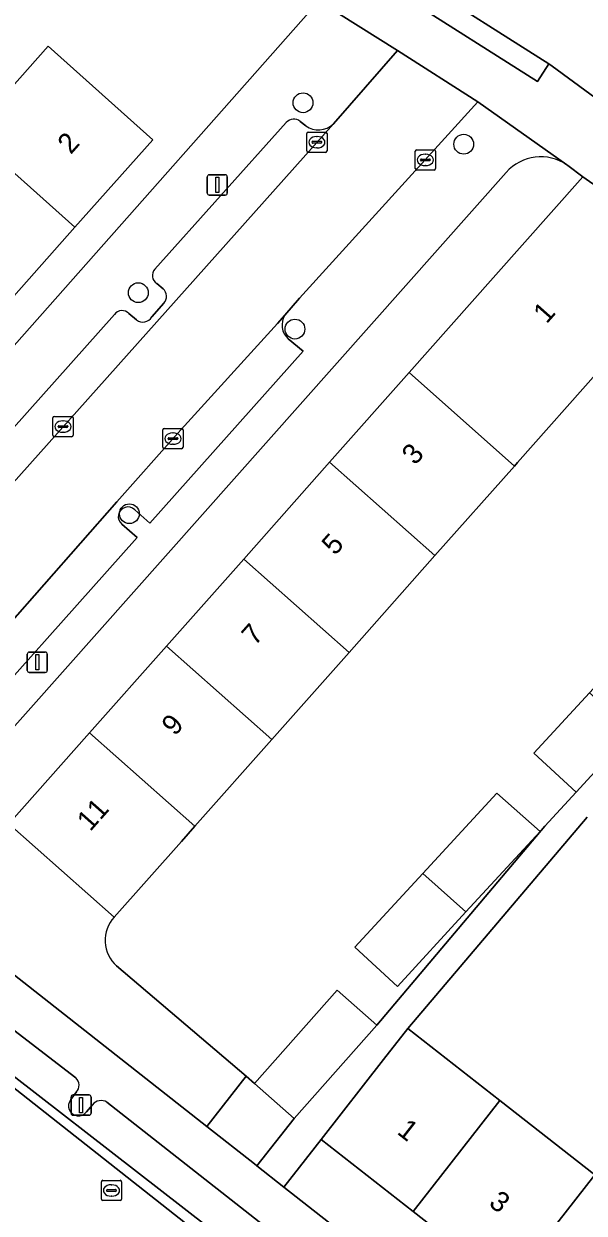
# Model space of a CAD drawing. Extents: x 162803 to 163818, y 381639 to 382475.
# Drawn here: x 162925.1 to 162952.8, y 382007.2 to 382065.9 of the extents above; entities that cross this region are included whole.
import ezdxf

# ---------------------------------------------------------------- set-up
doc = ezdxf.new("R2010")
doc.units = 0
for name, color, linetype in [('IMGEO_Boom', 7, 'Continuous'), ('IMGEO_Erf', 7, 'Continuous'), ('IMGEO_Groenvoorziening', 7, 'Continuous'), ('IMGEO_Kolk', 7, 'Continuous'), ('IMGEO_Lichtmast', 7, 'Continuous'), ('IMGEO_Pand', 7, 'Continuous'), ('IMGEO_Pand_nummerreeks', 7, 'Continuous'), ('IMGEO_Parkeervlak_open', 7, 'Continuous'), ('IMGEO_Rijbaan_lokaal_open', 7, 'Continuous'), ('IMGEO_Rioolput', 7, 'Continuous'), ('IMGEO_Voetpad_open', 7, 'Continuous')]:
    doc.layers.add(name, color=color, linetype=linetype)

msp = doc.modelspace()

# ---------------------------------------------------------------- linework, layer by layer
at = {"layer": 'IMGEO_Boom'}
for centre in [(162938.919, 382062.041), (162946.852, 382059.996), (162930.789, 382052.668), (162938.519, 382050.872), (162930.351, 382041.761)]:
    msp.add_circle(centre, 0.489, dxfattribs=at)
at = {"layer": 'IMGEO_Erf'}
for points in [[(162898.37, 382020.378), (162939.702, 382067.058), (162923.812, 382076.99)], [(162923.016, 382061.095), (162926.343, 382064.827), (162931.512, 382060.22), (162927.657, 382055.895), (162923.62, 382051.368)], [(162948.951, 382058.608), (162922.075, 382028.37), (162924.398, 382026.461), (162928.379, 382030.947), (162932.179, 382035.23), (162935.991, 382039.525), (162940.234, 382044.307)], [(162940.234, 382044.307), (162944.157, 382048.727), (162948.312, 382053.409), (162952.728, 382058.385), (162951.991, 382058.949), (162951.948, 382058.979)], [(162958.614, 382034.766), (162959.507, 382035.735), (162963.96, 382041.461), (162959.584, 382044.562), (162961.318, 382047.008), (162961.57, 382046.829), (162963.835, 382050.026), (162967.902, 382047.144), (162967.96, 382047.103), (162968.205, 382047.449), (162964.058, 382050.389), (162959.047, 382053.976), (162954.036, 382048.329), (162953.503, 382048.802), (162949.504, 382044.283), (162949.355, 382044.115), (162945.432, 382039.695), (162941.189, 382034.913), (162937.377, 382030.619), (162933.576, 382026.335), (162932.914, 382025.589), (162929.595, 382021.849)], [(162929.716, 382019.448), (162936.109, 382014.006), (162936.53, 382013.648), (162940.612, 382018.249), (162942.565, 382016.517), (162950.853, 382026.339), (162952.397, 382028.016), (162950.305, 382029.943), (162953.056, 382032.93), (162956.522, 382036.693), (162958.614, 382034.766)], [(162952.939, 382026.783), (162944.094, 382016.355), (162948.636, 382012.802), (162953.325, 382009.134)]]:
    msp.add_lwpolyline(points, dxfattribs=at)
for points in [[(162946.963, 382022.115), (162943.577, 382018.438), (162941.484, 382020.366), (162944.834, 382024.004), (162948.488, 382027.971), (162950.617, 382026.083)], [(162958.557, 381996.225), (162953.732, 382000), (162949.047, 382003.664), (162944.358, 382007.332), (162939.816, 382010.885), (162937.978, 382008.533), (162948.843, 382000), (162969.071, 381983.988), (162975.634, 381978.836), (162977.594, 381981.333), (162972.907, 381985), (162967.96, 381988.87), (162963.313, 381992.504)]]:
    msp.add_lwpolyline(points, close=True, dxfattribs=at)
for centre, radius, start, end in [((162950.662, 382057.074), 2.298, 55.97859, 138.13495), ((162930.828, 382020.708), 1.68, 137.21547, 228.55456)]:
    msp.add_arc(centre, radius, start, end, dxfattribs=at)
at = {"layer": 'IMGEO_Groenvoorziening'}
msp.add_lwpolyline([(162929.595, 382021.849), (162924.398, 382026.461), (162922.075, 382028.37), (162918.856, 382024.749), (162918.865, 382023.545), (162934.177, 382011.519), (162936.109, 382014.006), (162929.716, 382019.448)], dxfattribs=at)
msp.add_arc((162930.828, 382020.708), 1.68, 137.21547, 228.55456, dxfattribs=at)
at = {"layer": 'IMGEO_Kolk'}
for p, q in [((162939.102, 382059.669), (162939.102, 382060.521)), ((162939.177, 382060.595), (162940.029, 382060.595)), ((162939.59, 382060.375), (162939.615, 382060.375)), ((162940.103, 382060.521), (162940.103, 382059.669)), ((162940.029, 382059.595), (162939.177, 382059.595)), ((162939.361, 382060.089), (162939.361, 382060.101)), ((162939.799, 382060.052), (162939.401, 382060.052)), ((162939.404, 382060.138), (162939.802, 382060.138)), ((162939.613, 382059.815), (162939.588, 382059.815)), ((162939.845, 382060.101), (162939.845, 382060.089)), ((162944.458, 382058.795), (162944.458, 382059.647)), ((162944.533, 382059.721), (162945.385, 382059.721)), ((162945.459, 382059.647), (162945.459, 382058.795)), ((162944.717, 382059.215), (162944.717, 382059.227)), ((162945.155, 382059.178), (162944.757, 382059.178)), ((162944.76, 382059.264), (162945.158, 382059.264)), ((162944.946, 382059.501), (162944.971, 382059.501)), ((162945.201, 382059.227), (162945.201, 382059.215)), ((162945.385, 382058.721), (162944.533, 382058.721)), ((162944.969, 382058.941), (162944.944, 382058.941)), ((162926.572, 382045.637), (162926.572, 382046.489)), ((162926.647, 382046.563), (162927.499, 382046.563)), ((162926.874, 382046.106), (162927.272, 382046.106)), ((162927.06, 382046.343), (162927.085, 382046.343)), ((162927.573, 382046.489), (162927.573, 382045.637)), ((162927.499, 382045.563), (162926.647, 382045.563)), ((162926.831, 382046.057), (162926.831, 382046.069)), ((162927.269, 382046.02), (162926.871, 382046.02)), ((162927.083, 382045.783), (162927.058, 382045.783)), ((162927.315, 382046.069), (162927.315, 382046.057)), ((162931.999, 382045.041), (162931.999, 382045.893)), ((162932.074, 382045.967), (162932.926, 382045.967)), ((162932.301, 382045.51), (162932.699, 382045.51)), ((162932.487, 382045.747), (162932.512, 382045.747)), ((162933, 382045.893), (162933, 382045.041)), ((162932.926, 382044.967), (162932.074, 382044.967)), ((162932.258, 382045.461), (162932.258, 382045.473)), ((162932.696, 382045.424), (162932.298, 382045.424)), ((162932.51, 382045.187), (162932.485, 382045.187)), ((162932.742, 382045.473), (162932.742, 382045.461))]:
    msp.add_line(p, q, dxfattribs=at)
for points in [[(162939.102, 382059.669), (162939.102, 382060.521)], [(162939.177, 382060.595), (162940.029, 382060.595)], [(162940.103, 382060.521), (162940.103, 382059.669)], [(162940.029, 382059.595), (162939.177, 382059.595)], [(162944.458, 382058.795), (162944.458, 382059.647)], [(162944.533, 382059.721), (162945.385, 382059.721)], [(162945.459, 382059.647), (162945.459, 382058.795)], [(162945.385, 382058.721), (162944.533, 382058.721)], [(162926.572, 382045.637), (162926.572, 382046.489)], [(162926.647, 382046.563), (162927.499, 382046.563)], [(162927.573, 382046.489), (162927.573, 382045.637)], [(162927.499, 382045.563), (162926.647, 382045.563)], [(162931.999, 382045.041), (162931.999, 382045.893)], [(162932.074, 382045.967), (162932.926, 382045.967)], [(162933, 382045.893), (162933, 382045.041)], [(162932.926, 382044.967), (162932.074, 382044.967)]]:
    msp.add_lwpolyline(points, dxfattribs=at)
for centre, radius, start, end in [((162939.179, 382060.519), 0.0765, 91.55205, 178.44795), ((162939.179, 382060.519), 0.0765, 91.55205, 178.44795), ((162940.027, 382060.519), 0.0765, 1.55205, 88.44795), ((162940.027, 382060.519), 0.0765, 1.55205, 88.44795), ((162939.179, 382059.671), 0.0765, 181.55205, 268.44795), ((162939.179, 382059.671), 0.0765, 181.55205, 268.44795), ((162939.401, 382060.098), 0.0403, 85.87752, 175.75265), ((162939.398, 382060.088), 0.0366, 178.93798, 274.71019), ((162939.802, 382060.095), 0.043, 264.86636, 352.45326), ((162939.806, 382060.1), 0.0386, 1.73085, 96.63898), ((162940.027, 382059.671), 0.0765, 271.55205, 358.44795), ((162940.027, 382059.671), 0.0765, 271.55205, 358.44795), ((162944.535, 382059.645), 0.0765, 91.55205, 178.44795), ((162944.535, 382059.645), 0.0765, 91.55205, 178.44795), ((162945.383, 382059.645), 0.0765, 1.55205, 88.44795), ((162945.383, 382059.645), 0.0765, 1.55205, 88.44795), ((162944.757, 382059.224), 0.0403, 85.87752, 175.75265), ((162944.754, 382059.214), 0.0366, 178.93798, 274.71019), ((162945.158, 382059.221), 0.043, 264.86636, 352.45326), ((162945.162, 382059.226), 0.0386, 1.73085, 96.63898), ((162944.535, 382058.797), 0.0765, 181.55205, 268.44795), ((162944.535, 382058.797), 0.0765, 181.55205, 268.44795), ((162945.383, 382058.797), 0.0765, 271.55205, 358.44795), ((162945.383, 382058.797), 0.0765, 271.55205, 358.44795), ((162926.649, 382046.487), 0.0765, 91.55205, 178.44795), ((162926.649, 382046.487), 0.0765, 91.55205, 178.44795), ((162926.871, 382046.066), 0.0403, 85.87752, 175.75265), ((162927.276, 382046.068), 0.0386, 1.73085, 96.63898), ((162927.497, 382046.487), 0.0765, 1.55205, 88.44795), ((162927.497, 382046.487), 0.0765, 1.55205, 88.44795), ((162926.649, 382045.639), 0.0765, 181.55205, 268.44795), ((162926.649, 382045.639), 0.0765, 181.55205, 268.44795), ((162926.868, 382046.056), 0.0366, 178.93798, 274.71019), ((162927.272, 382046.063), 0.043, 264.86636, 352.45326), ((162927.497, 382045.639), 0.0765, 271.55205, 358.44795), ((162927.497, 382045.639), 0.0765, 271.55205, 358.44795), ((162932.076, 382045.891), 0.0765, 91.55205, 178.44795), ((162932.076, 382045.891), 0.0765, 91.55205, 178.44795), ((162932.298, 382045.47), 0.0403, 85.87752, 175.75265), ((162932.703, 382045.472), 0.0386, 1.73085, 96.63898), ((162932.924, 382045.891), 0.0765, 1.55205, 88.44795), ((162932.924, 382045.891), 0.0765, 1.55205, 88.44795), ((162932.076, 382045.043), 0.0765, 181.55205, 268.44795), ((162932.076, 382045.043), 0.0765, 181.55205, 268.44795), ((162932.295, 382045.46), 0.0366, 178.93798, 274.71019), ((162932.699, 382045.467), 0.043, 264.86636, 352.45326), ((162932.924, 382045.043), 0.0765, 271.55205, 358.44795), ((162932.924, 382045.043), 0.0765, 271.55205, 358.44795)]:
    msp.add_arc(centre, radius, start, end, dxfattribs=at)
for centre, major_axis, ratio, start_param, end_param in [((162939.589, 382060.095), (-0.387, 0.002), 0.722429, 4.712389, 7.853982), ((162939.614, 382060.095), (-0.39, 0.002), 0.717154, 1.570796, 4.712389), ((162944.945, 382059.221), (-0.387, 0.002), 0.722429, 4.712389, 7.853982), ((162944.97, 382059.221), (-0.39, 0.002), 0.717154, 1.570796, 4.712389), ((162927.059, 382046.063), (-0.387, 0.002), 0.722429, 4.712389, 7.853982), ((162927.084, 382046.063), (-0.39, 0.002), 0.717154, 1.570796, 4.712389), ((162932.486, 382045.467), (-0.387, 0.002), 0.722429, 4.712389, 7.853982), ((162932.511, 382045.467), (-0.39, 0.002), 0.717154, 1.570796, 4.712389)]:
    msp.add_ellipse(centre, major_axis=major_axis, ratio=ratio, start_param=start_param, end_param=end_param, dxfattribs=at)
at = {"layer": 'IMGEO_Lichtmast'}
for p, q in [((162934.291, 382058.488), (162935.081, 382058.488)), ((162935.081, 382058.488), (162934.291, 382058.488)), ((162934.191, 382057.588), (162934.191, 382058.388)), ((162934.191, 382058.388), (162934.191, 382057.588)), ((162935.181, 382058.388), (162935.181, 382057.588)), ((162935.181, 382057.588), (162935.181, 382058.388)), ((162935.081, 382057.488), (162934.291, 382057.488)), ((162934.291, 382057.488), (162935.081, 382057.488)), ((162925.306, 382034.032), (162925.306, 382034.832)), ((162925.306, 382034.832), (162925.306, 382034.032)), ((162925.406, 382034.932), (162926.196, 382034.932)), ((162926.196, 382034.932), (162925.406, 382034.932)), ((162926.296, 382034.832), (162926.296, 382034.032)), ((162926.296, 382034.032), (162926.296, 382034.832)), ((162926.196, 382033.932), (162925.406, 382033.932)), ((162925.406, 382033.932), (162926.196, 382033.932)), ((162927.47, 382012.177), (162927.47, 382012.977)), ((162927.47, 382012.977), (162927.47, 382012.177)), ((162927.57, 382013.077), (162928.36, 382013.077)), ((162928.36, 382013.077), (162927.57, 382013.077)), ((162928.46, 382012.977), (162928.46, 382012.177)), ((162928.46, 382012.177), (162928.46, 382012.977)), ((162928.36, 382012.077), (162927.57, 382012.077)), ((162927.57, 382012.077), (162928.36, 382012.077))]:
    msp.add_line(p, q, dxfattribs=at)
for points in [[(162934.611, 382058.363), (162934.761, 382058.363), (162934.761, 382057.613), (162934.611, 382057.613), (162934.611, 382058.363)], [(162925.726, 382034.807), (162925.876, 382034.807), (162925.876, 382034.057), (162925.726, 382034.057), (162925.726, 382034.807)], [(162927.89, 382012.952), (162928.04, 382012.952), (162928.04, 382012.202), (162927.89, 382012.202), (162927.89, 382012.952)]]:
    msp.add_lwpolyline(points, dxfattribs=at)
for centre, start, end in [((162934.291, 382058.388), 90, 180), ((162934.291, 382058.388), 90, 180), ((162935.081, 382058.388), 0, 90), ((162935.081, 382058.388), 360, 90), ((162934.291, 382057.588), 180, 270), ((162934.291, 382057.588), 180, 270), ((162935.081, 382057.588), 270, 0), ((162935.081, 382057.588), 270, 0), ((162925.406, 382034.832), 90, 180), ((162925.406, 382034.832), 90, 180), ((162926.196, 382034.832), 0, 90), ((162926.196, 382034.832), 360, 90), ((162925.406, 382034.032), 180, 270), ((162925.406, 382034.032), 180, 270), ((162926.196, 382034.032), 270, 0), ((162926.196, 382034.032), 270, 0), ((162927.57, 382012.977), 90, 180), ((162927.57, 382012.977), 90, 180), ((162928.36, 382012.977), 0, 90), ((162928.36, 382012.977), 360, 90), ((162927.57, 382012.177), 180, 270), ((162927.57, 382012.177), 180, 270), ((162928.36, 382012.177), 270, 0), ((162928.36, 382012.177), 270, 0)]:
    msp.add_arc(centre, 0.1, start, end, dxfattribs=at)
at = {"layer": 'IMGEO_Pand'}
for points in [[(162922.488, 382060.502), (162927.657, 382055.895), (162931.512, 382060.22), (162926.343, 382064.827), (162923.016, 382061.095)], [(162923.62, 382051.368), (162927.657, 382055.895), (162922.488, 382060.502), (162918.452, 382055.975)], [(162959.047, 382053.976), (162952.728, 382058.385), (162948.312, 382053.409), (162944.157, 382048.727), (162949.355, 382044.115), (162949.504, 382044.283), (162953.503, 382048.802), (162954.036, 382048.329)], [(162944.157, 382048.727), (162940.234, 382044.307), (162945.432, 382039.695), (162949.355, 382044.115)], [(162935.991, 382039.525), (162941.189, 382034.913), (162945.432, 382039.695), (162940.234, 382044.307)], [(162935.991, 382039.525), (162932.179, 382035.23), (162937.377, 382030.619), (162941.189, 382034.913)], [(162932.179, 382035.23), (162928.379, 382030.947), (162933.576, 382026.335), (162937.377, 382030.619)], [(162955.185, 382031.042), (162953.056, 382032.93), (162950.305, 382029.943), (162952.397, 382028.016)], [(162933.576, 382026.335), (162928.379, 382030.947), (162924.398, 382026.461), (162929.595, 382021.849), (162932.914, 382025.589)], [(162944.834, 382024.004), (162946.963, 382022.115), (162950.617, 382026.083), (162948.488, 382027.971)], [(162944.834, 382024.004), (162941.484, 382020.366), (162943.577, 382018.438), (162946.963, 382022.115)], [(162936.53, 382013.648), (162938.483, 382011.916), (162942.565, 382016.517), (162940.612, 382018.249)], [(162944.358, 382007.332), (162948.636, 382012.802), (162944.094, 382016.355), (162942.897, 382014.824), (162939.816, 382010.885)], [(162949.047, 382003.664), (162953.325, 382009.134), (162948.636, 382012.802), (162944.358, 382007.332)], [(162949.047, 382003.664), (162953.732, 382000), (162958.01, 382005.47), (162953.325, 382009.134)]]:
    msp.add_lwpolyline(points, close=True, dxfattribs=at)
at = {"layer": 'IMGEO_Parkeervlak_open'}
for points in [[(162908.926, 382025.738), (162940.419, 382061.006)], [(162938.089, 382061.07), (162931.605, 382053.824)], [(162939.055, 382060.905), (162938.785, 382061.124)], [(162931.707, 382053.126), (162932.018, 382052.867)], [(162932.055, 382052.144), (162931.45, 382051.474)], [(162938.019, 382051.566), (162937.653, 382051.145), (162932.733, 382045.731), (162929.723, 382042.344), (162922.534, 382034.193), (162917.005, 382028.023)], [(162929.609, 382051.596), (162923.139, 382044.343)], [(162930.7, 382051.327), (162930.32, 382051.641)], [(162930.611, 382041.959), (162931.357, 382041.293), (162938.928, 382049.78), (162938.193, 382050.39)], [(162920.269, 382028.791), (162921.155, 382029.858), (162930.725, 382040.584), (162929.979, 382041.25)], [(162916.457, 382020.33), (162920.977, 382016.827), (162934.305, 382006.499), (162942.597, 382000), (162953.262, 381991.64), (162955.442, 381989.931), (162973.286, 381975.945), (163000, 381955.072), (163016.211, 381942.406), (163018.389, 381940.704), (163067.037, 381902.692)], [(162927.707, 382013.918), (162919.865, 382019.942)], [(162927.456, 382012.849), (162927.733, 382013.225)], [(162939.983, 382004.281), (162929.241, 382012.721)], [(162928.525, 382012.597), (162928.234, 382012.253)]]:
    msp.add_lwpolyline(points, dxfattribs=at)
for centre, radius, start, end in [((162938.467, 382060.708), 0.523, 52.61141, 136.26154), ((162939.679, 382061.742), 1.044, 233.30532, 315.16438), ((162931.932, 382053.515), 0.45, 136.626, 240.00178), ((162931.657, 382052.486), 0.525, 319.35263, 46.50655), ((162929.984, 382051.317), 0.467, 43.95734, 143.28563), ((162931.014, 382051.714), 0.498, 230.949, 331.22979), ((162938.811, 382051.082), 0.928, 148.57894, 228.25381), ((162930.277, 382041.621), 0.476, 45.37222, 231.20039), ((162927.382, 382013.559), 0.485, 316.45151, 47.84573), ((162927.834, 382012.536), 0.49, 140.34334, 324.7476), ((162928.956, 382012.236), 0.563, 59.61306, 140.0375)]:
    msp.add_arc(centre, radius, start, end, dxfattribs=at)
at = {"layer": 'IMGEO_Rijbaan_lokaal_open'}
for points in [[(162924.094, 382080.905), (162925.141, 382080.252), (162940.646, 382070.58), (162940.946, 382070.393), (162944.453, 382068.159), (162951.044, 382063.961), (162951.212, 382063.853), (162958.651, 382058.394), (162962.384, 382055.718), (162963.554, 382054.88), (162965.988, 382053.161), (162971.264, 382049.436), (162978.206, 382044.6), (162986.475, 382038.685), (163000, 382029.075), (163041.126, 382000), (163087.644, 381967.002), (163090.633, 381971.241), (163086.515, 381974.156), (163077.734, 381980.369), (163049.995, 382000), (163031.46, 382013.134), (163017.878, 382022.758), (163000, 382035.427)], [(162947.554, 382062.095), (162943.583, 382064.624), (162940.419, 382061.006), (162908.926, 382025.738), (162908.824, 382025.608)], [(162915.402, 382026.137), (162917.005, 382028.023), (162922.534, 382034.193), (162929.723, 382042.344), (162932.733, 382045.731), (162937.653, 382051.145), (162938.019, 382051.566), (162938.744, 382052.402), (162947.554, 382062.095)], [(162932.428, 382004.104), (162933.979, 382006.075), (162920.73, 382016.511), (162918.155, 382013.213)]]:
    msp.add_lwpolyline(points, dxfattribs=at)
msp.add_lwpolyline([(162920.977, 382016.827), (162920.73, 382016.511), (162933.979, 382006.075), (162934.305, 382006.499)], close=True, dxfattribs=at)
at = {"layer": 'IMGEO_Rioolput'}
for p, q in [((162928.965, 382007.939), (162928.965, 382008.791)), ((162929.04, 382008.865), (162929.892, 382008.865)), ((162929.453, 382008.645), (162929.478, 382008.645)), ((162929.966, 382008.791), (162929.966, 382007.939)), ((162929.224, 382008.359), (162929.224, 382008.371)), ((162929.662, 382008.322), (162929.264, 382008.322)), ((162929.267, 382008.408), (162929.665, 382008.408)), ((162929.476, 382008.085), (162929.451, 382008.085)), ((162929.708, 382008.371), (162929.708, 382008.359)), ((162929.892, 382007.865), (162929.04, 382007.865))]:
    msp.add_line(p, q, dxfattribs=at)
for points in [[(162928.965, 382007.939), (162928.965, 382008.791)], [(162929.04, 382008.865), (162929.892, 382008.865)], [(162929.966, 382008.791), (162929.966, 382007.939)], [(162929.892, 382007.865), (162929.04, 382007.865)]]:
    msp.add_lwpolyline(points, dxfattribs=at)
for centre, radius, start, end in [((162929.042, 382008.789), 0.0765, 91.55205, 178.44795), ((162929.042, 382008.789), 0.0765, 91.55205, 178.44795), ((162929.89, 382008.789), 0.0765, 1.55205, 88.44795), ((162929.89, 382008.789), 0.0765, 1.55205, 88.44795), ((162929.264, 382008.368), 0.0403, 85.87752, 175.75265), ((162929.261, 382008.358), 0.0366, 178.93798, 274.71019), ((162929.665, 382008.365), 0.043, 264.86636, 352.45326), ((162929.669, 382008.37), 0.0386, 1.73085, 96.63898), ((162929.042, 382007.941), 0.0765, 181.55205, 268.44795), ((162929.042, 382007.941), 0.0765, 181.55205, 268.44795), ((162929.89, 382007.941), 0.0765, 271.55205, 358.44795), ((162929.89, 382007.941), 0.0765, 271.55205, 358.44795)]:
    msp.add_arc(centre, radius, start, end, dxfattribs=at)
for centre, major_axis, ratio, start_param, end_param in [((162929.452, 382008.365), (-0.387, 0.002), 0.722429, 4.712389, 7.853982), ((162929.477, 382008.365), (-0.39, 0.002), 0.717154, 1.570796, 4.712389)]:
    msp.add_ellipse(centre, major_axis=major_axis, ratio=ratio, start_param=start_param, end_param=end_param, dxfattribs=at)
at = {"layer": 'IMGEO_Voetpad_open'}
for points in [[(162923.812, 382076.99), (162939.702, 382067.058), (162943.583, 382064.624), (162947.554, 382062.095), (162951.948, 382058.979), (162951.991, 382058.949), (162952.728, 382058.385), (162959.047, 382053.976), (162964.058, 382050.389), (162968.205, 382047.449), (162969.337, 382046.646), (163000, 382024.908), (163008.484, 382018.885), (163010.924, 382017.152), (163035.082, 382000), (163083.894, 381965.344), (163085.162, 381964.444), (163087.923, 381962.484), (163087.934, 381962.5), (163090.134, 381960.942), (163090.121, 381960.923), (163102.928, 381951.83)], [(163000, 382029.075), (162986.475, 382038.685), (162978.206, 382044.6), (162971.264, 382049.436), (162965.988, 382053.161), (162963.554, 382054.88), (162962.384, 382055.718), (162958.651, 382058.394), (162951.212, 382063.853), (162951.044, 382063.961), (162950.485, 382063.084), (162943.894, 382067.282), (162944.453, 382068.159), (162940.946, 382070.393), (162940.646, 382070.58)], [(162940.419, 382061.006), (162943.583, 382064.624), (162939.702, 382067.058), (162898.37, 382020.378), (162900.498, 382018.497)], [(162951.948, 382058.979), (162947.554, 382062.095), (162938.744, 382052.402), (162938.019, 382051.566)], [(162931.605, 382053.824), (162938.089, 382061.07)], [(162938.785, 382061.124), (162939.055, 382060.905)], [(162917.005, 382028.023), (162915.402, 382026.137), (162918.865, 382023.545), (162918.856, 382024.749), (162922.075, 382028.37), (162948.951, 382058.608)], [(162932.018, 382052.867), (162931.707, 382053.126)], [(162931.45, 382051.474), (162932.055, 382052.144)], [(162923.139, 382044.343), (162929.609, 382051.596)], [(162930.32, 382051.641), (162930.7, 382051.327)], [(162938.193, 382050.39), (162938.928, 382049.78), (162931.357, 382041.293), (162930.611, 382041.959)], [(162929.979, 382041.25), (162930.725, 382040.584), (162921.155, 382029.858), (162920.269, 382028.791)], [(162955.185, 382031.042), (162952.397, 382028.016), (162950.853, 382026.339), (162942.565, 382016.517), (162938.483, 382011.916), (162936.637, 382009.587), (162937.978, 382008.533), (162939.816, 382010.885), (162942.897, 382014.824), (162944.094, 382016.355), (162952.939, 382026.783)], [(163000, 381959.74), (162977.939, 381977.029), (162975.634, 381978.836), (162969.071, 381983.988), (162948.843, 382000), (162937.978, 382008.533), (162936.637, 382009.587), (162936.523, 382009.676), (162934.177, 382011.519), (162918.865, 382023.545), (162915.402, 382026.137)], [(162919.865, 382019.942), (162927.707, 382013.918)], [(162927.733, 382013.225), (162927.456, 382012.849)], [(162929.241, 382012.721), (162939.983, 382004.281)], [(162928.234, 382012.253), (162928.525, 382012.597)]]:
    msp.add_lwpolyline(points, dxfattribs=at)
for points in [[(162944.453, 382068.159), (162943.894, 382067.282), (162950.485, 382063.084), (162951.044, 382063.961)], [(162938.483, 382011.916), (162936.53, 382013.648), (162936.109, 382014.006), (162934.177, 382011.519), (162936.523, 382009.676), (162936.637, 382009.587)]]:
    msp.add_lwpolyline(points, close=True, dxfattribs=at)
for centre, radius, start, end in [((162938.467, 382060.708), 0.523, 52.61141, 136.26154), ((162939.679, 382061.742), 1.044, 233.30532, 315.16438), ((162950.662, 382057.074), 2.298, 55.97859, 138.13495), ((162931.932, 382053.515), 0.45, 136.626, 240.00178), ((162931.657, 382052.486), 0.525, 319.35263, 46.50655), ((162929.984, 382051.317), 0.467, 43.95734, 143.28563), ((162931.014, 382051.714), 0.498, 230.949, 331.22979), ((162938.811, 382051.082), 0.928, 148.57894, 228.25381), ((162930.277, 382041.621), 0.476, 45.37222, 231.20039), ((162927.382, 382013.559), 0.485, 316.45151, 47.84573), ((162927.834, 382012.536), 0.49, 140.34334, 324.7476), ((162928.956, 382012.236), 0.563, 59.61306, 140.0375)]:
    msp.add_arc(centre, radius, start, end, dxfattribs=at)

# ---------------------------------------------------------------- texts
at = {"layer": 'IMGEO_Pand_nummerreeks'}
for s, rotation, p in [('2', 48.28432, (162927.457, 382059.459)), ('1', 48.41493, (162950.942, 382051.1)), ('3', 48.41374, (162944.451, 382044.117)), ('5', 48.41374, (162940.499, 382039.663)), ('7', 48.41374, (162936.548, 382035.21)), ('9', 48.41374, (162932.596, 382030.757)), ('11', 48.41374, (162928.415, 382026.046)), ('1', 321.96556, (162943.513, 382011.193)), ('3', 321.96556, (162948.038, 382007.652))]:
    msp.add_text(s, height=1, rotation=rotation, dxfattribs=at).set_placement(p)

doc.saveas('drawing.dxf')
